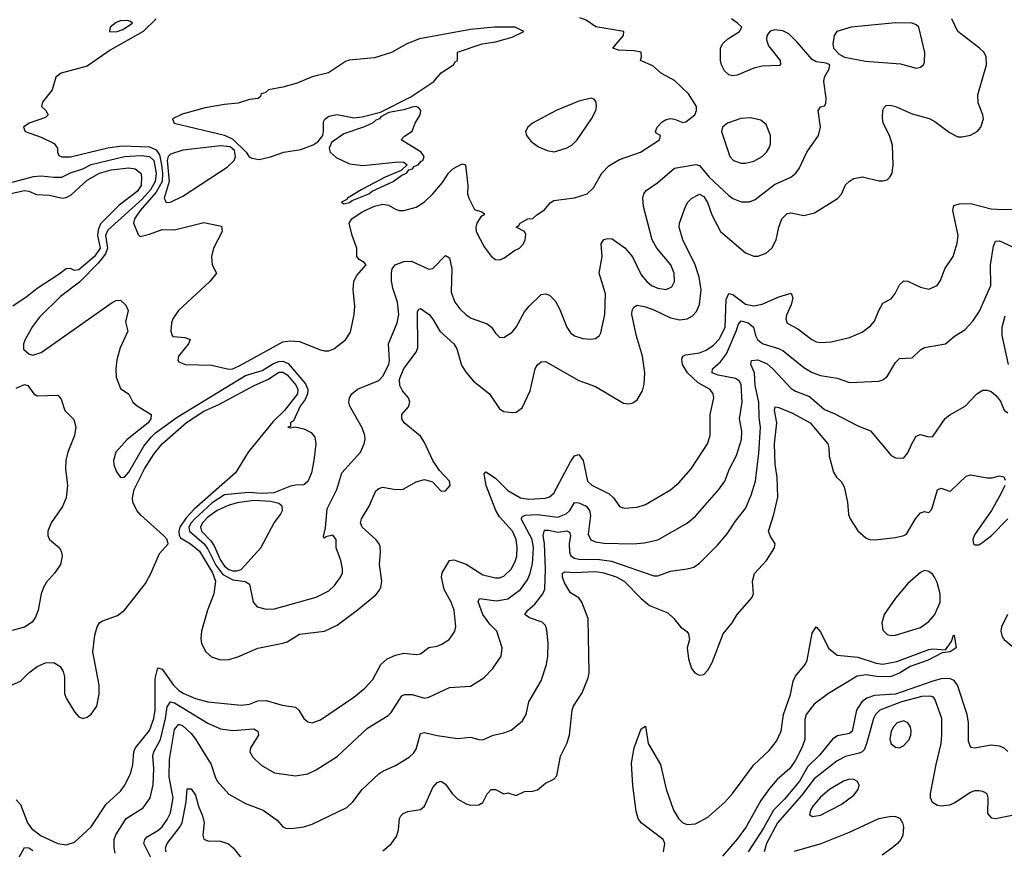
# Model space of a CAD drawing. Header units: inches. Extents: x 1173000 to 1307049, y 522583 to 678455.
# Tile 317 of 617: x 1283586 to 1288312, y 531142 to 535127. Entities that reach past the tile are written whole.
import ezdxf

# ---------------------------------------------------------------- set-up
doc = ezdxf.new("R2010")
doc.units = ezdxf.units.IN
doc.header["$MEASUREMENT"] = 0
doc.layers.add('B2583', color=7, linetype='Continuous')

msp = doc.modelspace()

# ---------------------------------------------------------------- linework, layer by layer
at = {"layer": 'B2583', "color": 5}
for points, elevation in [([(1283490, 534329.6), (1283653.1, 534373.1), (1283690, 534377.3), (1283750.4, 534369.6), (1283789.1, 534370.9), (1283830, 534390.7), (1283890, 534411), (1283928.9, 534431.1), (1284090, 534469.3), (1284170, 534474.2), (1284210, 534470), (1284230.6, 534450), (1284241.2, 534390), (1284236.2, 534350), (1284214.7, 534310), (1284174.7, 534265.3), (1284010, 534115.4), (1283998.8, 534090), (1284007.5, 534030), (1283997.7, 534002.3), (1283962.6, 533957.4), (1283874, 533866), (1283782.7, 533797.3), (1283682.2, 533697.8), (1283647.3, 533652.7), (1283613.1, 533590), (1283604.6, 533570), (1283604.5, 533544.5), (1283630, 533522.4), (1283650, 533515.6), (1283690, 533527.8), (1284030, 533768.9), (1284050, 533777.8), (1284070, 533779.1), (1284096.1, 533756.1), (1284106.4, 533730), (1284094.9, 533674.9), (1284105.3, 533630), (1284069.3, 533550), (1284052.7, 533492.7), (1284047.5, 533450), (1284050.2, 533410), (1284070, 533355.5), (1284110, 533327.7), (1284129.4, 533289.4), (1284150, 533271.6), (1284217.3, 533230), (1284215.5, 533210), (1284203, 533190), (1284102, 533110), (1284048, 533050), (1284036, 533010), (1284038, 532990), (1284050, 532958.8), (1284070, 532927.7), (1284090, 532928.8), (1284110, 532953.1), (1284182.3, 533077.7), (1284217.7, 533122.3), (1284237.6, 533142.4), (1284341.6, 533218.4), (1284670, 533418.4), (1284750, 533442.4), (1284803.9, 533476.1), (1284830, 533484.9), (1284850, 533486.7), (1284875.4, 533475.4), (1284957.5, 533377.5), (1284968.8, 533350), (1284967.8, 533330), (1284957.4, 533302.6), (1284932.9, 533270), (1284900.3, 533199.7), (1284886.4, 533190), (1284886.4, 533173.6), (1284874, 533170), (1284886.4, 533166.4), (1284909.1, 533170.9), (1284950, 533161.6), (1284984.7, 533144.7), (1285002.4, 533122.4), (1285008.5, 533090), (1284999, 533010), (1284987.4, 532950), (1284970, 532909.3), (1284950, 532892), (1284910, 532891.8), (1284886.6, 532886.6), (1284805.5, 532854.5), (1284750, 532851.2), (1284684.8, 532855.2), (1284570, 532844.3), (1284510, 532806), (1284426.5, 532730), (1284408.8, 532710), (1284398.7, 532690), (1284400.8, 532670), (1284472, 532610), (1284490, 532584), (1284527.1, 532507.1), (1284562.2, 532462.2), (1284610, 532435.8), (1284668.2, 532428.2), (1284690, 532415.8), (1284707, 532330), (1284727, 532307), (1284770, 532295.5), (1284810, 532297.1), (1285010, 532353.4), (1285070, 532383.6), (1285097.6, 532410), (1285126.4, 532450), (1285135.8, 532470), (1285136.5, 532490), (1285127.8, 532530), (1285105.1, 532590), (1285105.7, 532630), (1285090, 532650.9), (1285056.4, 532643.6), (1285050, 532637.2), (1285045.1, 532645.1), (1285053.9, 532686.1), (1285062.9, 532777.1), (1285108.2, 532870), (1285131.9, 532950), (1285222, 533050), (1285240.5, 533090), (1285244.2, 533110), (1285243.5, 533130), (1285230, 533166.6), (1285171.6, 533270), (1285167, 533290), (1285168.8, 533310), (1285180.4, 533330), (1285207.2, 533352.8), (1285310, 533393), (1285330, 533415.2), (1285357.5, 533470), (1285361.2, 533490), (1285356.8, 533570), (1285398.4, 533670), (1285405.9, 533710), (1285400.2, 533770), (1285378, 533838), (1285371.7, 533871.7), (1285370.3, 533910), (1285374.4, 533930), (1285389.1, 533950), (1285430, 533965.4), (1285466.3, 533966.3), (1285550, 533928.8), (1285570, 533932.2), (1285630, 533993.7), (1285650, 533982.4), (1285661.4, 533930), (1285657.4, 533817.4), (1285674.7, 533770), (1285698.3, 533738.3), (1285730, 533709), (1285753.9, 533693.9), (1285830, 533665.7), (1285850.4, 533650), (1285870, 533620.7), (1285890, 533602), (1285910, 533600.5), (1285950, 533626), (1285970, 533650.5), (1286010, 533723), (1286031.3, 533750), (1286090, 533806.4), (1286110, 533810.3), (1286130, 533803.1), (1286156.7, 533776.7), (1286178, 533738), (1286212.3, 533650), (1286230, 533622.3), (1286250, 533608), (1286290, 533594.9), (1286328.2, 533591.8), (1286350, 533594.9), (1286369.7, 533610.3), (1286376.6, 533623.4), (1286394.4, 533710), (1286398.5, 533810), (1286367.8, 533910), (1286382.7, 533990), (1286377, 534050), (1286389.7, 534070.3), (1286410, 534075.8), (1286430, 534073.4), (1286490.2, 534030.2), (1286527.9, 533987.9), (1286570, 533901.7), (1286596.1, 533870), (1286619.5, 533850), (1286650, 533837.1), (1286690, 533831.5), (1286715.8, 533844.2), (1286728.6, 533870), (1286728, 533910), (1286711.6, 533950), (1286645.1, 534030), (1286621.7, 534070), (1286580.6, 534230), (1286577.7, 534270), (1286582, 534290), (1286593.5, 534306.5), (1286650, 534344.1), (1286730, 534413.7), (1286831.4, 534431.4), (1286850, 534426.4), (1286895.3, 534370), (1286990, 534281.8), (1287010, 534268.4), (1287050, 534252.1), (1287090, 534251.2), (1287116.5, 534263.5), (1287210, 534335.2), (1287287.6, 534370), (1287311.3, 534388.7), (1287327.5, 534412.5), (1287364.2, 534490), (1287421.1, 534570), (1287429.8, 534610), (1287419.7, 534690), (1287430, 534707.7), (1287450, 534713), (1287456.3, 534723.7), (1287457.2, 534750), (1287445.9, 534830), (1287449.9, 534850.1), (1287472.1, 534890), (1287475.1, 534910), (1287457.4, 534917.4), (1287410, 534924.4), (1287390, 534936.1), (1287318.9, 535018.9), (1287278.5, 535058.5), (1287250, 535073.8), (1287210, 535077.6), (1287189.3, 535070.7), (1287172.4, 535050), (1287171.2, 535030), (1287180.4, 535000.4), (1287237.2, 534930), (1287238, 534910), (1287233.8, 534906.2), (1287150, 534903.5), (1287110, 534893.5), (1287030, 534859.7), (1287010, 534856.3), (1286990, 534862.4), (1286970, 534880.7), (1286955.1, 534910), (1286949.7, 534930), (1286949.7, 534990), (1286959.7, 535010), (1286986.1, 535033.9), (1287041.6, 535070), (1287052, 535090), (1287032.3, 535110), (1287002.7, 535130)], 940), ([(1283550, 531931.8), (1283590, 531950.3), (1283629.9, 531990.1), (1283670, 532020.8), (1283710, 532037.8), (1283750, 532039.5), (1283780.5, 532020.5), (1283795.9, 531995.9), (1283801.7, 531970), (1283801.7, 531890), (1283810, 531867.7), (1283850, 531802.8), (1283870, 531778.8), (1283890, 531770.7), (1283910, 531776.3), (1283930, 531790.6), (1283956.3, 531830), (1283967.7, 531887.7), (1283967.6, 531930), (1283938, 532090), (1283946.6, 532170), (1283958.7, 532210), (1283969.6, 532230), (1283981.4, 532238.6), (1284055.4, 532264.6), (1284090, 532290.4), (1284190, 532419.5), (1284217.4, 532470), (1284257.8, 532562.2), (1284299.7, 532610), (1284294.5, 532630), (1284277.5, 532650), (1284167.2, 532747.2), (1284148.3, 532770), (1284130, 532809.8), (1284127.7, 532830), (1284136, 532870), (1284185, 532970), (1284230, 533039.9), (1284270.3, 533090), (1284387.8, 533192.2), (1284470, 533246.2), (1284541.7, 533278.3), (1284712.2, 533370), (1284780.4, 533399.6), (1284830, 533433.7), (1284850, 533434.2), (1284870, 533420.7), (1284890, 533398.1), (1284912.8, 533370), (1284922.2, 533350), (1284919.3, 533330), (1284858.2, 533250), (1284802.4, 533197.6), (1284682.6, 533050), (1284621.5, 532950), (1284424.4, 532775.6), (1284385.6, 532734.4), (1284355.6, 532690), (1284350, 532670), (1284351.2, 532651.2), (1284358.2, 532638.2), (1284406.7, 532610), (1284450, 532574.8), (1284512, 532470), (1284526.5, 532430), (1284517.9, 532370), (1284488.2, 532290), (1284458.4, 532190), (1284455.2, 532155.2), (1284459.3, 532130), (1284480.2, 532090), (1284506.6, 532066.6), (1284550, 532052.5), (1284590, 532054.6), (1284633.4, 532066.6), (1284730, 532108.1), (1284850, 532131.9), (1284870, 532139.3), (1284930, 532175.1), (1285050, 532189.5), (1285110, 532218), (1285206.2, 532290), (1285295.3, 532364.7), (1285313.9, 532386.1), (1285319.5, 532400.5), (1285324.4, 532430), (1285314, 532510), (1285318.9, 532570), (1285316.4, 532596.4), (1285311.8, 532610), (1285295.6, 532630), (1285229.8, 532690), (1285222, 532710), (1285227, 532730), (1285263.7, 532790), (1285296.1, 532863.9), (1285310, 532875.8), (1285330, 532881.8), (1285390, 532870.2), (1285427.7, 532872.3), (1285490, 532906.4), (1285530, 532918.5), (1285567.8, 532907.8), (1285610, 532863), (1285630, 532864.4), (1285652.2, 532890), (1285649.5, 532910), (1285602, 532962), (1285569, 533009), (1285530, 533096.3), (1285510, 533127.1), (1285431.1, 533190), (1285421.1, 533210), (1285421.3, 533230), (1285453.3, 533266.7), (1285458.5, 533290), (1285452.1, 533310), (1285424.2, 533344.2), (1285411.3, 533370), (1285410, 533400.5), (1285430, 533451.6), (1285489, 533530), (1285497.5, 533550), (1285495.1, 533724.9), (1285503, 533737), (1285510, 533740.3), (1285551.5, 533711.5), (1285570, 533688), (1285602.3, 533630), (1285670.1, 533570), (1285685.1, 533545.1), (1285707.4, 533467.4), (1285730, 533431.5), (1285764.7, 533390), (1285841.5, 533330), (1285890, 533257.1), (1285910, 533245.3), (1285950, 533239.5), (1285970, 533242.4), (1285998, 533262), (1286036.2, 533343.8), (1286060.6, 533450), (1286071.1, 533468.9), (1286090, 533484.2), (1286110, 533484.5), (1286270, 533394.1), (1286350, 533364.6), (1286484.8, 533284.8), (1286510, 533281.1), (1286530, 533287), (1286550, 533301.3), (1286576.5, 533343.5), (1286584.2, 533375.8), (1286587.4, 533430), (1286576.5, 533510), (1286546.6, 533606.6), (1286524.8, 533710), (1286526, 533730), (1286533.4, 533746.6), (1286550, 533755.8), (1286590, 533747.7), (1286630, 533733.8), (1286710, 533694), (1286755, 533685), (1286790, 533690.1), (1286815.6, 533704.4), (1286834.9, 533725.1), (1286850, 533758.7), (1286857.5, 533830), (1286847, 533890), (1286828.1, 533950), (1286769.5, 534070), (1286752.2, 534130), (1286752.7, 534150), (1286781.8, 534230), (1286793.3, 534250), (1286812.6, 534270), (1286850, 534288.2), (1286870, 534277.8), (1286888.5, 534248.5), (1286908.6, 534190), (1286950.2, 534110), (1287070, 534007.2), (1287110, 533991.3), (1287130, 533991.3), (1287170, 534005.2), (1287197.2, 534030), (1287217.3, 534070), (1287229.9, 534130.1), (1287245.3, 534170), (1287270, 534196.5), (1287290, 534198.5), (1287350, 534186), (1287401.1, 534198.9), (1287512.2, 534267.8), (1287530.7, 534289.3), (1287550, 534333), (1287568.6, 534351.4), (1287590, 534363.1), (1287632.2, 534372.2), (1287710, 534353), (1287730, 534352.7), (1287750, 534358), (1287763.7, 534370), (1287774.7, 534390), (1287779.7, 534430), (1287776.1, 534523.9), (1287762, 534570), (1287731.4, 534630), (1287727.1, 534652.9), (1287730, 534691.3), (1287735.1, 534704.9), (1287746, 534714), (1287764.4, 534715.6), (1287790, 534709.2), (1287870, 534674.8), (1287952, 534652), (1287978.4, 534638.4), (1288050, 534584.2), (1288090, 534564.6), (1288110, 534563.6), (1288150, 534572), (1288182, 534590), (1288200.5, 534610), (1288213, 534650), (1288209.7, 534670), (1288187, 534727), (1288185.5, 534765.5), (1288226.9, 534910), (1288224.7, 534950), (1288213.6, 534970), (1288193.6, 534990), (1288090, 535069.7), (1288060.2, 535130)], 920), ([(1284242, 535130), (1284179.1, 535070), (1284020, 534980), (1283910, 534902.9), (1283784.9, 534870), (1283760.7, 534850), (1283743, 534790), (1283696.3, 534730), (1283691, 534710), (1283711.3, 534690), (1283722.8, 534670), (1283710, 534657.2), (1283632, 534630), (1283604.7, 534610), (1283612, 534590), (1283690, 534562.8), (1283752.4, 534532.4), (1283768.2, 534510), (1283768.5, 534490), (1283775.1, 534475.1), (1283788.1, 534468.1), (1283830, 534468.4), (1284010, 534511.7), (1284079.1, 534520.9), (1284210, 534515.6), (1284242.1, 534502.1), (1284256.9, 534476.9), (1284267, 534430), (1284271.5, 534388.5), (1284269.7, 534350), (1284241.7, 534298.3), (1284164.3, 534210), (1284138.2, 534170), (1284133.4, 534150), (1284155.3, 534095.3), (1284165.3, 534085.3), (1284210, 534096.5), (1284270, 534119.5), (1284330, 534117.6), (1284470, 534152.9), (1284554.6, 534134.6), (1284558.7, 534110), (1284517.4, 534030), (1284507, 533990), (1284510.6, 533950), (1284530.3, 533910), (1284499.8, 533870), (1284348.1, 533730), (1284321.8, 533690), (1284315.3, 533670), (1284312, 533630), (1284318, 533610), (1284325.5, 533605.5), (1284379.5, 533599.5), (1284404, 533590), (1284396.4, 533570), (1284348.2, 533510), (1284344.9, 533490), (1284350, 533483), (1284382, 533470), (1284507.3, 533467.3), (1284590, 533448.3), (1284610, 533450.2), (1284650, 533468.9), (1284850, 533578.8), (1284884.2, 533584.2), (1284930, 533581.1), (1285030, 533540.3), (1285050, 533536), (1285070, 533536.9), (1285094.8, 533545.2), (1285150.7, 533589.3), (1285174.9, 533625.1), (1285192.2, 533710), (1285194.5, 533750), (1285187.7, 533830), (1285190.9, 533870), (1285203.3, 533896.7), (1285249.5, 533950), (1285240.5, 533960.5), (1285215.2, 533975.2), (1285204, 533990), (1285205.1, 534030), (1285182, 534090), (1285168.1, 534150), (1285180.6, 534170), (1285230, 534204.6), (1285290, 534231.5), (1285330, 534240.8), (1285356.6, 534236.6), (1285390, 534216), (1285410, 534210.3), (1285430, 534210.3), (1285490, 534226.3), (1285530, 534251.7), (1285570, 534290.3), (1285615.3, 534344.7), (1285645.1, 534390), (1285666, 534410), (1285710, 534433.6), (1285726, 534430), (1285737.8, 534330), (1285736, 534290), (1285742.3, 534270), (1285770, 534215.5), (1285804, 534204), (1285815.5, 534195.5), (1285815.5, 534190), (1285800.5, 534179.5), (1285780.4, 534150), (1285776, 534130), (1285778, 534110), (1285815.8, 534035.8), (1285850, 533990.5), (1285870, 533975.5), (1285890, 533973.4), (1285910, 533980.5), (1285961.7, 534018.3), (1285985.2, 534030), (1286005.2, 534050), (1286013.2, 534070), (1286015.3, 534095.3), (1286008.7, 534108.7), (1285968.7, 534130), (1285982, 534138), (1285988.7, 534150), (1286026, 534170), (1286050, 534172), (1286068, 534190), (1286106, 534214), (1286132.5, 534247.5), (1286150, 534258.8), (1286250, 534271.4), (1286310, 534290.3), (1286340.3, 534319.7), (1286380.4, 534390), (1286414.5, 534425.5), (1286464.8, 534455.2), (1286566.3, 534490), (1286657, 534550), (1286662, 534570), (1286642, 534582), (1286638, 534590), (1286646, 534610), (1286670, 534636), (1286690, 534647.6), (1286710, 534651.3), (1286730, 534648.7), (1286770, 534633.4), (1286784.1, 534635.9), (1286827, 534670), (1286835.1, 534690), (1286834.7, 534710), (1286796.9, 534770), (1286730, 534834.3), (1286667.4, 534867.4), (1286624.8, 534904.8), (1286566, 534930), (1286571.7, 534948.3), (1286569, 534970), (1286536.4, 534976.4), (1286460.1, 534980.1), (1286434, 534990), (1286485.1, 535050), (1286486, 535070), (1286352.5, 535092.5), (1286304.9, 535124.9), (1286275.8, 535135.8)], 960), ([(1283470, 534275.6), (1283610, 534305.8), (1283630, 534303.4), (1283667.3, 534287.3), (1283730, 534284), (1283790, 534269.8), (1283810, 534272.9), (1283834.2, 534285.8), (1283910, 534356.3), (1283970, 534389.5), (1284025.7, 534405.7), (1284110, 534414.8), (1284141, 534410), (1284168.4, 534390), (1284171.9, 534371.9), (1284169.2, 534330), (1284150, 534300.9), (1284063.8, 534236.2), (1283974.6, 534145.4), (1283963, 534117), (1283960.5, 534090), (1283972.7, 534030), (1283945.8, 533990), (1283870, 533925.8), (1283850, 533922), (1283830, 533931.8), (1283810, 533930.3), (1283776.3, 533903.7), (1283670, 533835.5), (1283623, 533797), (1283554.2, 533750)], 920), ([(1283570, 531380.7), (1283590, 531358.3), (1283623.8, 531270), (1283642.4, 531242.4), (1283690, 531207.4), (1283770, 531170.2), (1283810, 531163.7), (1283850, 531177.1), (1283929.8, 531250), (1284001.4, 531358.6), (1284070, 531421.5), (1284091.9, 531450), (1284120.2, 531510), (1284128.8, 531550), (1284134.1, 531610), (1284142.5, 531630), (1284210, 531712.9), (1284229.6, 531770), (1284236.7, 531810), (1284236.9, 531963.1), (1284250, 532014), (1284270, 532006.7), (1284324.8, 531930), (1284350, 531905.5), (1284374.2, 531890), (1284430, 531865.8), (1284490, 531851), (1284650, 531834.2), (1284690, 531840.1), (1284730, 531855.6), (1284770, 531857.7), (1284846.1, 531833.9), (1284910, 531824.9), (1284926, 531810), (1284950.2, 531770.2), (1284970, 531754), (1284990, 531750.3), (1285030, 531764.7), (1285190, 531873.7), (1285243.2, 531916.8), (1285282.1, 531957.9), (1285319.4, 532030), (1285350, 532056.3), (1285390, 532074.8), (1285430, 532084.3), (1285490, 532077.8), (1285510, 532081.8), (1285550, 532112.3), (1285590, 532118), (1285613, 532127), (1285647.6, 532150), (1285658, 532162), (1285675.1, 532190), (1285679.2, 532210), (1285671.3, 532290), (1285656.8, 532330), (1285623.4, 532390), (1285610.6, 532450), (1285614.8, 532470), (1285650, 532528.8), (1285670, 532532.1), (1285730, 532512.4), (1285810, 532460.4), (1285870, 532445.6), (1285890, 532446.5), (1285910, 532454.1), (1285947.3, 532490), (1285967, 532530), (1285972, 532550), (1285974.9, 532590), (1285968.9, 532630), (1285951.2, 532670), (1285890, 532738.9), (1285871.6, 532770), (1285825.1, 532890), (1285815.1, 532944.9), (1285824.5, 532955.5), (1285870, 532925), (1285930, 532865.7), (1285990, 532830.7), (1286030, 532823.9), (1286110, 532828.5), (1286130, 532835.3), (1286150, 532852.2), (1286230, 533003.2), (1286250, 533031.6), (1286270, 533038.9), (1286291.8, 533010), (1286311.3, 532910), (1286331.9, 532891.9), (1286416.5, 532850), (1286437.3, 532830), (1286466.3, 532786.3), (1286490, 532780.3), (1286550, 532785.2), (1286590, 532798.8), (1286710, 532868.3), (1286750, 532901.8), (1286808.9, 532970), (1286887.7, 533090), (1286900.3, 533130), (1286900.9, 533230), (1286917.7, 533310), (1286915.2, 533330), (1286900.3, 533350), (1286842.8, 533382.8), (1286791.9, 533430), (1286767, 533470), (1286763.8, 533496.2), (1286768.7, 533511.3), (1286782.3, 533517.7), (1286850, 533526.8), (1286880.9, 533539.1), (1286916.7, 533563.3), (1286945.4, 533594.6), (1286972.1, 533650), (1286978, 533782), (1286990, 533811.5), (1287010, 533806.9), (1287070, 533760.6), (1287110, 533751.6), (1287150, 533760.5), (1287230, 533796.2), (1287290, 533812.9), (1287298.1, 533790), (1287290, 533756.9), (1287267.6, 533707.6), (1287264.3, 533690), (1287269.4, 533669.4), (1287321.2, 533641.2), (1287387.8, 533590), (1287410, 533579.3), (1287430, 533576), (1287480.7, 533579.3), (1287570, 533600.2), (1287630, 533626.5), (1287670, 533656), (1287690, 533679.5), (1287710, 533730.4), (1287730, 533765.3), (1287770, 533785.7), (1287789.1, 533810.9), (1287810, 533853.4), (1287830, 533872.4), (1287850, 533870.3), (1287910, 533841.7), (1287950, 533832.2), (1287990, 533850.5), (1288006.1, 533873.9), (1288027.2, 533930), (1288067.2, 533990), (1288086.3, 534053.7), (1288090.7, 534090), (1288064.6, 534210), (1288070, 534234), (1288097.2, 534242.8), (1288150, 534243.9), (1288250, 534219), (1288305.6, 534214.4), (1288350, 534216.9)], 880), ([(1284044.5, 531124.5), (1284039.2, 531150), (1284040.2, 531190), (1284047.9, 531212.1), (1284098.2, 531290), (1284178.9, 531341.1), (1284212.1, 531390), (1284227.7, 531452.3), (1284230.8, 531530), (1284225.9, 531590), (1284229.9, 531610), (1284261.8, 531670), (1284287.1, 531770), (1284294, 531826), (1284309.6, 531850.4), (1284330, 531846.1), (1284490, 531747.6), (1284550, 531720.5), (1284610, 531712.1), (1284710, 531720.2), (1284730, 531710.3), (1284733.2, 531690), (1284694.7, 531630), (1284691.3, 531610), (1284705.3, 531585.3), (1284746.2, 531546.2), (1284810, 531510.2), (1284910, 531495.8), (1284970, 531505.3), (1285010, 531524), (1285110, 531587.6), (1285256.4, 531723.6), (1285355.6, 531784.4), (1285370, 531798.7), (1285420.7, 531879.3), (1285434, 531886), (1285470, 531886.5), (1285530, 531868.7), (1285550, 531873.1), (1285650, 531919), (1285750, 531925.3), (1285814.9, 531965.1), (1285856.8, 532010), (1285898, 532070), (1285902.8, 532110), (1285876.2, 532190), (1285843.3, 532223.3), (1285809.9, 532269.9), (1285787.1, 532332.9), (1285793.4, 532346.6), (1285875.8, 532335.8), (1285930, 532345.6), (1285990.3, 532389.7), (1286023.7, 532436.3), (1286035.6, 532464.4), (1286047.2, 532512.8), (1286052.4, 532590), (1286045.5, 532630), (1285992.9, 532730), (1286000.1, 532739.9), (1286013.4, 532746.6), (1286070.1, 532750.1), (1286170, 532737.5), (1286210, 532753.2), (1286226.4, 532770), (1286250, 532807.9), (1286270, 532806.8), (1286305.4, 532790), (1286321.6, 532770), (1286326.1, 532746.1), (1286315.6, 532655.6), (1286327.8, 532627.8), (1286350, 532618.8), (1286390, 532612.2), (1286530, 532608.6), (1286585.7, 532614.3), (1286650, 532628.2), (1286790, 532709.2), (1286830, 532742.3), (1286941.5, 532870), (1286970.8, 532910), (1286992.9, 532970), (1287026.8, 533033.2), (1287051.7, 533110), (1287051.8, 533150), (1287040.9, 533210), (1287054.2, 533290), (1287050, 533372.4), (1287040.6, 533390), (1287022.6, 533402.6), (1286939.7, 533419.7), (1286910.9, 533430.9), (1286911.8, 533450), (1286950, 533484.1), (1286978.3, 533521.7), (1287025.9, 533630), (1287036.1, 533663.9), (1287050, 533680.9), (1287082.6, 533670), (1287109.2, 533650), (1287117.8, 533610), (1287127.7, 533590), (1287139.9, 533579.9), (1287155.6, 533570), (1287228, 533548), (1287250, 533537.2), (1287350, 533456.6), (1287390, 533432.5), (1287430, 533417.1), (1287510, 533405), (1287570, 533384.7), (1287710, 533390.3), (1287730, 533396.5), (1287750, 533412.2), (1287790, 533480.4), (1287810, 533499.5), (1287870, 533502.4), (1287910, 533540.5), (1287930, 533552.4), (1288030, 533570.3), (1288073.1, 533606.9), (1288123, 533637), (1288161.1, 533678.9), (1288193.2, 533726.8), (1288247, 533850), (1288245.7, 533950), (1288261.3, 534038.7), (1288270, 534063.7), (1288290, 534064.8), (1288370, 534028.4)], 860), ([(1288332.7, 533470), (1288302.1, 533610), (1288301.4, 533650), (1288316, 533704)], 840), ([(1284238.8, 531058.8), (1284182.5, 531170), (1284187, 531190), (1284197.9, 531202.1), (1284250, 531232.5), (1284270, 531250.8), (1284295.1, 531284.9), (1284310, 531316.9), (1284323.1, 531390), (1284303.5, 531490), (1284306, 531574), (1284330, 531717.4), (1284350, 531743.2), (1284370, 531735.9), (1284410, 531698), (1284430, 531671.1), (1284505.5, 531550), (1284523.9, 531490), (1284534.9, 531470), (1284590, 531407.8), (1284670, 531362.9), (1284755.8, 531330), (1284821.7, 531281.7), (1284850, 531250.4), (1284864.5, 531244.5), (1284890, 531242.6), (1284950, 531251), (1284990, 531263.5), (1285157.1, 531342.9), (1285185.4, 531370), (1285230, 531428.9), (1285310, 531504), (1285330, 531518), (1285390, 531544.4), (1285455.5, 531584.5), (1285476.5, 531603.5), (1285490, 531623.8), (1285510, 531698), (1285530, 531703.2), (1285590, 531688.5), (1285690, 531674.9), (1285750, 531680.2), (1285790, 531668.9), (1285810, 531668.8), (1285859, 531690), (1285910, 531701.3), (1285945.3, 531714.7), (1286000.1, 531759.9), (1286016.9, 531790), (1286029.7, 531850), (1286089.1, 531950.9), (1286115.3, 532030), (1286121.8, 532070), (1286122.9, 532130), (1286116.5, 532196.5), (1286110, 532217), (1286093.6, 532233.6), (1286033.9, 532253.9), (1286011.3, 532270), (1286025.1, 532290), (1286059.8, 532320.2), (1286097.5, 532370), (1286107.8, 532392.2), (1286110.6, 532489.4), (1286105.1, 532610), (1286098.8, 532650), (1286105.6, 532674.4), (1286124.4, 532675.6), (1286170, 532666.1), (1286212.5, 532672.5), (1286226, 532666), (1286229.5, 532650), (1286223.1, 532610), (1286224.9, 532570), (1286232.3, 532552.3), (1286250, 532540.1), (1286270, 532536), (1286370, 532534.7), (1286426.5, 532526.5), (1286630, 532456.3), (1286650, 532455.8), (1286710, 532478.2), (1286790.7, 532489.3), (1286822.2, 532497.8), (1286850, 532516.5), (1286936.3, 532603.7), (1286982.1, 532657.9), (1287021.6, 532718.4), (1287070, 532778.7), (1287097.3, 532842.7), (1287118.1, 532910), (1287134.5, 533045.5), (1287142.9, 533170), (1287135.6, 533215.6), (1287134.9, 533290), (1287116.5, 533370), (1287113.1, 533430), (1287096.1, 533470), (1287098.3, 533490), (1287130, 533493.5), (1287173.5, 533473.5), (1287201.5, 533450), (1287290, 533354.6), (1287310, 533342.5), (1287377.4, 533317.4), (1287450, 533254), (1287495.4, 533235.4), (1287610, 533175.3), (1287670, 533152), (1287770, 533034), (1287790, 533022), (1287819.5, 533020.5), (1287830, 533022.8), (1287850, 533046.8), (1287868.3, 533090), (1287890, 533126), (1287910, 533134), (1287950, 533123.1), (1287970, 533124.4), (1288028.6, 533211.4), (1288051, 533229), (1288125.2, 533270), (1288181.2, 533330), (1288210, 533347.3), (1288230, 533347.3), (1288250, 533340.7), (1288270, 533323), (1288294, 533294), (1288311.9, 533251.9), (1288330, 533238.4)], 840), ([(1283570, 533357.6), (1283610, 533374), (1283626, 533370), (1283654.8, 533330), (1283670, 533320.5), (1283770, 533324), (1283784.9, 533304.9), (1283803, 533250), (1283847.1, 533207.1), (1283856.5, 533170), (1283848.9, 533130), (1283817.6, 533050), (1283807.3, 533010), (1283806.2, 532970), (1283815.5, 532890), (1283810.2, 532829.8), (1283791.7, 532788.3), (1283737.8, 532710), (1283721.5, 532670), (1283720.9, 532650), (1283728.9, 532630), (1283777.6, 532590), (1283787, 532570), (1283790.8, 532550), (1283781.6, 532510), (1283754.9, 532470), (1283714.9, 532425.1), (1283700.2, 532399.8), (1283690.2, 532369.8), (1283675.8, 532290), (1283663, 532257), (1283646.4, 532233.6), (1283610.2, 532209.8), (1283550, 532193.1)], 920), ([(1285330, 531134.9), (1285370, 531168.4), (1285395.7, 531204.3), (1285404.1, 531235.9), (1285409.8, 531290), (1285416.5, 531303.5), (1285426.4, 531313.6), (1285450, 531323.5), (1285510, 531333.4), (1285529.7, 531350), (1285570, 531438.7), (1285590, 531463.1), (1285610, 531468.8), (1285630, 531454.9), (1285662, 531410), (1285690, 531382.8), (1285730, 531360.3), (1285750, 531354.6), (1285790, 531355.3), (1285810, 531366.4), (1285831, 531409), (1285850, 531430.2), (1285870, 531429.2), (1285910, 531409.1), (1285930, 531414), (1285970, 531400.3), (1286010, 531419.5), (1286050, 531421.1), (1286072.3, 531427.7), (1286110, 531459.5), (1286150, 531479.3), (1286164.7, 531495.3), (1286182.2, 531590), (1286212, 531650), (1286225.6, 531690), (1286237.6, 531810), (1286244.7, 531830), (1286285.9, 531894.1), (1286314.9, 531965.1), (1286320.3, 531990), (1286315.4, 532250), (1286285.2, 532330), (1286270, 532349.8), (1286230, 532374.7), (1286201.5, 532421.5), (1286191.3, 532450), (1286191.9, 532468.1), (1286205.3, 532474.7), (1286250, 532471.6), (1286350, 532476), (1286390, 532470.4), (1286450, 532451.1), (1286487.5, 532430), (1286570, 532347.4), (1286610, 532313.8), (1286697.2, 532277.2), (1286726.7, 532250), (1286757.6, 532210), (1286788.5, 532188.5), (1286797.2, 532177.2), (1286800.7, 532150), (1286790.3, 532110), (1286796.4, 532056.4), (1286810.6, 532010), (1286826.8, 531990), (1286841.7, 531981.7), (1286850, 531978), (1286870, 531982), (1286890, 532002), (1286910, 532039.1), (1286963.4, 532176.6), (1287006.9, 532230), (1287030.6, 532269.4), (1287100.4, 532350), (1287108.3, 532370), (1287103.1, 532430), (1287113.8, 532466.2), (1287171.3, 532528.7), (1287208.7, 532590), (1287212, 532610), (1287187.8, 532647.8), (1287180.8, 532670), (1287206.7, 532750), (1287226.1, 532833.9), (1287222.6, 532930), (1287213.2, 532990), (1287209.9, 533090), (1287220.9, 533190), (1287208.7, 533250), (1287212.5, 533267.5), (1287230, 533264.2), (1287296.1, 533236.1), (1287380.3, 533190), (1287464.6, 533090), (1287470.2, 533070.2), (1287471.8, 533030), (1287493, 532953), (1287507.2, 532930), (1287529.4, 532909.4), (1287543.2, 532883.2), (1287560.5, 532810), (1287565.3, 532750), (1287572.7, 532730), (1287610, 532671.4), (1287650, 532636.1), (1287667.3, 532630), (1287691.3, 532628.7), (1287790, 532639.7), (1287830.9, 532649.1), (1287843.5, 532656.5), (1287885.8, 532730), (1287910, 532758), (1287930, 532764.6), (1287950, 532760.3), (1287964.9, 532775.1), (1287991.8, 532868.2), (1288010, 532876.5), (1288050, 532862), (1288055.7, 532864.3), (1288130, 532934), (1288150, 532941.3), (1288230, 532925.7), (1288253.9, 532926.1), (1288290, 532935.5), (1288310, 532930.8), (1288315.8, 532915.8)], 820), ([(1288314.6, 532890), (1288296.5, 532850), (1288251.2, 532768.8), (1288170, 532653.3), (1288161.4, 532630), (1288164.4, 532610), (1288170, 532605), (1288190, 532605), (1288210, 532616.6), (1288251.2, 532650), (1288330, 532729.5)], 820), ([(1288328.1, 532270), (1288299.3, 532210), (1288295.9, 532190), (1288302.8, 532162.8), (1288311.3, 532150), (1288350, 532117.8)], 820), ([(1286676.4, 531130), (1286683.3, 531170), (1286675.6, 531190), (1286568.9, 531270), (1286555.6, 531290), (1286545.8, 531325.8), (1286529.3, 531449.3), (1286523.5, 531556.5), (1286535.3, 531630), (1286570, 531720.7), (1286590, 531733.4), (1286602.3, 531650), (1286662.5, 531550), (1286690, 531430.4), (1286724.2, 531330), (1286749.1, 531290), (1286770, 531269.7), (1286790, 531262.2), (1286830, 531264.7), (1286890, 531296.7), (1286971.4, 531368.6), (1287008.5, 531410), (1287110, 531547.4), (1287183.5, 531616.5), (1287219.1, 531660.9), (1287241.8, 531710), (1287252.6, 531790), (1287285.8, 531885.8), (1287298.9, 531950), (1287310, 531973.7), (1287356.9, 532030), (1287366.6, 532050), (1287390, 532181), (1287410, 532210.6), (1287430, 532186), (1287467.8, 532107.8), (1287510, 532074.4), (1287610, 532064.9), (1287696.7, 532036.7), (1287730, 532031.5), (1287796.5, 532043.5), (1287950, 532102), (1287970, 532105), (1288030, 532101), (1288059.3, 532140.7), (1288068.6, 532170), (1288072.4, 532170), (1288081.3, 532110), (1288053, 532090), (1288013.9, 532086.1), (1287946.7, 532050), (1287860, 532020), (1287810, 531988.8), (1287770, 531972.4), (1287710, 531970), (1287650, 531980.6), (1287606.7, 531973.3), (1287469, 531891), (1287400.2, 531839.8), (1287361.1, 531790), (1287354.2, 531765.8), (1287354.3, 531670), (1287340, 531630), (1287310, 531570.4), (1287283.1, 531530), (1287222.3, 531477.7), (1287185.4, 531434.6), (1287143.5, 531376.5), (1287074, 531250), (1287030, 531190.6), (1286959, 531110)], 780), ([(1288330, 531611.8), (1288310, 531629.8), (1288290, 531638.2), (1288250, 531642.3), (1288170, 531627.7), (1288151, 531631), (1288140.6, 531660.6), (1288141.1, 531750), (1288134.6, 531790), (1288087.3, 531930), (1288072.4, 531952.4), (1288050, 531963.4), (1288010, 531960.4), (1287970, 531950), (1287790, 531887.8), (1287690, 531880.3), (1287652.5, 531867.5), (1287629.1, 531850), (1287603.4, 531810), (1287581.4, 531710), (1287570, 531698.6), (1287512.4, 531687.6), (1287490, 531673.4), (1287426, 531594), (1287370, 531539.5), (1287329.7, 531470.3), (1287256.6, 531383.4), (1287204.5, 531330), (1287156.8, 531243.2), (1287083.1, 531130)], 820), ([(1288350, 531303.9), (1288270, 531288), (1288251.8, 531291.8), (1288234.1, 531314.1), (1288234.3, 531390), (1288230, 531408.7), (1288210, 531419.6), (1288190, 531423), (1288170, 531422.6), (1288150, 531414.7), (1288075.2, 531364.8), (1288050, 531354.3), (1288010, 531349.1), (1287992.4, 531352.4), (1287967.2, 531367.2), (1287957.8, 531390), (1287958.2, 531410), (1287985.2, 531550), (1288009, 531650), (1288012.9, 531690), (1288013.3, 531770), (1287980.3, 531860.3), (1287972.2, 531872.2), (1287958.5, 531878.5), (1287916.2, 531876.2), (1287819.4, 531850), (1287714.2, 531810), (1287694.5, 531790), (1287683.9, 531770), (1287651.5, 531648.5), (1287639.2, 531620.8), (1287629.7, 531610.3), (1287615.7, 531604.3), (1287550, 531587.8), (1287510, 531567.7), (1287399.6, 531480.4), (1287339, 531401), (1287224, 531270), (1287170.6, 531170), (1287160.2, 531130)], 840), ([(1284289.6, 531130), (1284287, 531150), (1284293.6, 531170), (1284353.7, 531246.3), (1284366.9, 531270), (1284385.3, 531370), (1284390, 531432), (1284410, 531432.8), (1284430, 531402), (1284444.3, 531350), (1284463.8, 531303.8), (1284471.7, 531270), (1284466, 531210), (1284470.9, 531190.9), (1284490, 531183.6), (1284550, 531181.7), (1284588.1, 531168.1), (1284611.8, 531150), (1284650, 531101.1)], 820), ([(1287306, 531134), (1287432.8, 531170), (1287570, 531224.9), (1287710, 531289.5), (1287770, 531300.9), (1287790, 531300.2), (1287811.5, 531291.5), (1287824.5, 531270), (1287828.6, 531250), (1287824.8, 531210), (1287815.3, 531190), (1287799.8, 531170), (1287772.8, 531147.2), (1287725.4, 531114.6)], 840), ([(1283564.6, 531070), (1283610, 531150.2), (1283630, 531149.4), (1283650, 531137.3)], 860)]:
    msp.add_lwpolyline(points, dxfattribs=dict(at, elevation=elevation))
for points, elevation in [([(1284103.2, 535123.2), (1284070, 535120.3), (1284050, 535113.6), (1284020.3, 535090), (1284018, 535070), (1284050, 535068.7), (1284080.8, 535079.2), (1284128.7, 535110), (1284118.6, 535118.6)], 960), ([(1285965.2, 535090), (1285864.7, 535090), (1285750, 535079.5), (1285505.8, 535034.2), (1285444, 535010), (1285370.4, 534969.6), (1285290, 534942.9), (1285167.5, 534932.5), (1285150, 534925.2), (1285069.3, 534870.7), (1284990, 534851.4), (1284918, 534822), (1284850, 534802.6), (1284781, 534790), (1284764.1, 534775.9), (1284744.7, 534770), (1284742, 534758), (1284731.6, 534748.4), (1284690, 534742.7), (1284634.8, 534725.2), (1284570, 534719.8), (1284477.1, 534702.9), (1284367, 534673), (1284319.5, 534650), (1284328.2, 534630), (1284570, 534571.3), (1284610, 534553.3), (1284673.4, 534490), (1284688.5, 534468.5), (1284701.3, 534461.3), (1284735.6, 534455.6), (1284790, 534468.4), (1284854, 534490), (1284936.4, 534503.6), (1284994.6, 534525.4), (1285018.9, 534541.1), (1285040.7, 534570), (1285045, 534590), (1285044.2, 534635.8), (1285051.7, 534648.3), (1285070, 534662.8), (1285110, 534670.8), (1285190, 534654.8), (1285230, 534660.7), (1285318, 534682), (1285463.6, 534756.4), (1285574, 534830), (1285610, 534871), (1285668.7, 534910), (1285676.5, 534923.5), (1285688, 534930), (1285688, 534970), (1285806, 535010), (1285870, 535020.2), (1285950, 535042.2), (1286006.6, 535070)], 980), ([(1287790, 535111), (1287578, 535090), (1287509, 535070), (1287495.3, 535050), (1287488.7, 535010), (1287493, 534990), (1287520.3, 534960.3), (1287546, 534946), (1287646.7, 534926.7), (1287814.1, 534914.1), (1287890, 534894), (1287910, 534898.8), (1287924, 534910), (1287930, 534922), (1287931.7, 534968.3), (1287902.5, 535090), (1287890, 535101.5), (1287870, 535109.9)], 940), ([(1286329.7, 534749.7), (1286270, 534734.9), (1286160.7, 534690), (1286048.3, 534630), (1286025.8, 534610), (1286014, 534590), (1286019.1, 534570), (1286041.6, 534541.6), (1286076.4, 534516.4), (1286118, 534498), (1286152, 534492), (1286210, 534508.9), (1286236.2, 534523.8), (1286261.7, 534550), (1286330.9, 534650), (1286351.2, 534690), (1286355.1, 534710), (1286353.6, 534730), (1286344.2, 534744.2)], 980), ([(1285490, 534709.2), (1285470, 534706.6), (1285430, 534693.2), (1285358.8, 534681.2), (1285319.8, 534660.2), (1285314, 534650), (1285296.5, 534643.5), (1285279.1, 534630), (1285237.3, 534610), (1285142.4, 534577.6), (1285083.5, 534536.5), (1285071.7, 534510), (1285077.1, 534490), (1285105.3, 534465.3), (1285170, 534434.8), (1285233.5, 534426.5), (1285404.4, 534444.4), (1285430, 534442), (1285446.8, 534430), (1285416.9, 534403.1), (1285340.4, 534370), (1285225.7, 534310), (1285160.4, 534270), (1285157.4, 534262.6), (1285130.8, 534250), (1285142.6, 534242.6), (1285170, 534248), (1285181.8, 534258.2), (1285262, 534290), (1285277.6, 534302.4), (1285378.3, 534350), (1285420.2, 534379.8), (1285442.9, 534390), (1285454.9, 534405.1), (1285472, 534410), (1285478.6, 534421.4), (1285499, 534430), (1285513.4, 534446.6), (1285522, 534450), (1285528, 534470), (1285514, 534490), (1285418, 534550), (1285433.6, 534566.4), (1285470, 534592), (1285484, 534630), (1285509.2, 534670), (1285512.3, 534690), (1285502.7, 534702.7)], 980), ([(1287094.7, 534654.7), (1287047.8, 534652.2), (1286983.1, 534630), (1286959.5, 534610), (1286955.6, 534590), (1286995.3, 534470), (1287012.7, 534450), (1287050, 534437.2), (1287070, 534436.9), (1287110, 534447.1), (1287150, 534470.3), (1287170.9, 534490), (1287184.9, 534515.1), (1287189.8, 534530.2), (1287189.8, 534569.8), (1287170, 534622.9), (1287144, 534644)], 960), ([(1284550, 534521), (1284370, 534499.5), (1284310, 534480.5), (1284299.6, 534470), (1284293.9, 534450), (1284304.5, 534350), (1284279.2, 534270), (1284290, 534248.8), (1284310.2, 534250.2), (1284370, 534278.5), (1284581.8, 534418.2), (1284615.3, 534450), (1284622.6, 534470), (1284617.9, 534497.9), (1284595.9, 534515.9)], 980), ([(1284710, 532817.2), (1284630, 532806.5), (1284586.4, 532793.6), (1284534.3, 532770), (1284490, 532737.9), (1284463.7, 532710), (1284454.9, 532690), (1284458.9, 532670), (1284503.5, 532623.5), (1284519.2, 532599.2), (1284550, 532531.2), (1284570, 532502.3), (1284590, 532486.7), (1284610, 532480.4), (1284630, 532479.5), (1284650, 532485.9), (1284743.2, 532590), (1284808.3, 532710), (1284837.8, 532750), (1284847.4, 532770), (1284846.5, 532790), (1284830, 532803.6), (1284792.1, 532812.1)], 960), ([(1287930, 532480.5), (1287910, 532471.2), (1287850, 532418.2), (1287790, 532348.7), (1287736.3, 532270), (1287724, 532230), (1287730, 532195.5), (1287750, 532173.8), (1287770, 532168.6), (1287790.2, 532170.2), (1287910, 532207.3), (1287950, 532236), (1287978.4, 532270), (1288004.4, 532330), (1288004.7, 532370), (1287990, 532424.2), (1287977.1, 532450), (1287970, 532462), (1287950, 532476.9)], 820), ([(1287830, 531759.3), (1287798.9, 531750), (1287780.2, 531730), (1287768.7, 531710), (1287762.7, 531670), (1287770, 531648.7), (1287790, 531633.1), (1287810, 531630.3), (1287830, 531640.3), (1287855.3, 531670), (1287863.8, 531690), (1287866, 531710), (1287861.6, 531730), (1287850, 531749.7)], 860), ([(1287570, 531479), (1287541.3, 531470), (1287474, 531430), (1287430, 531393.4), (1287393, 531350), (1287382, 531330), (1287377.6, 531310), (1287390, 531299.5), (1287430, 531307), (1287530, 531358), (1287590, 531402), (1287610.9, 531430), (1287615.1, 531450), (1287607.5, 531467.5), (1287590, 531477.2)], 860)]:
    msp.add_lwpolyline(points, close=True, dxfattribs=dict(at, elevation=elevation))

doc.saveas('drawing.dxf')
